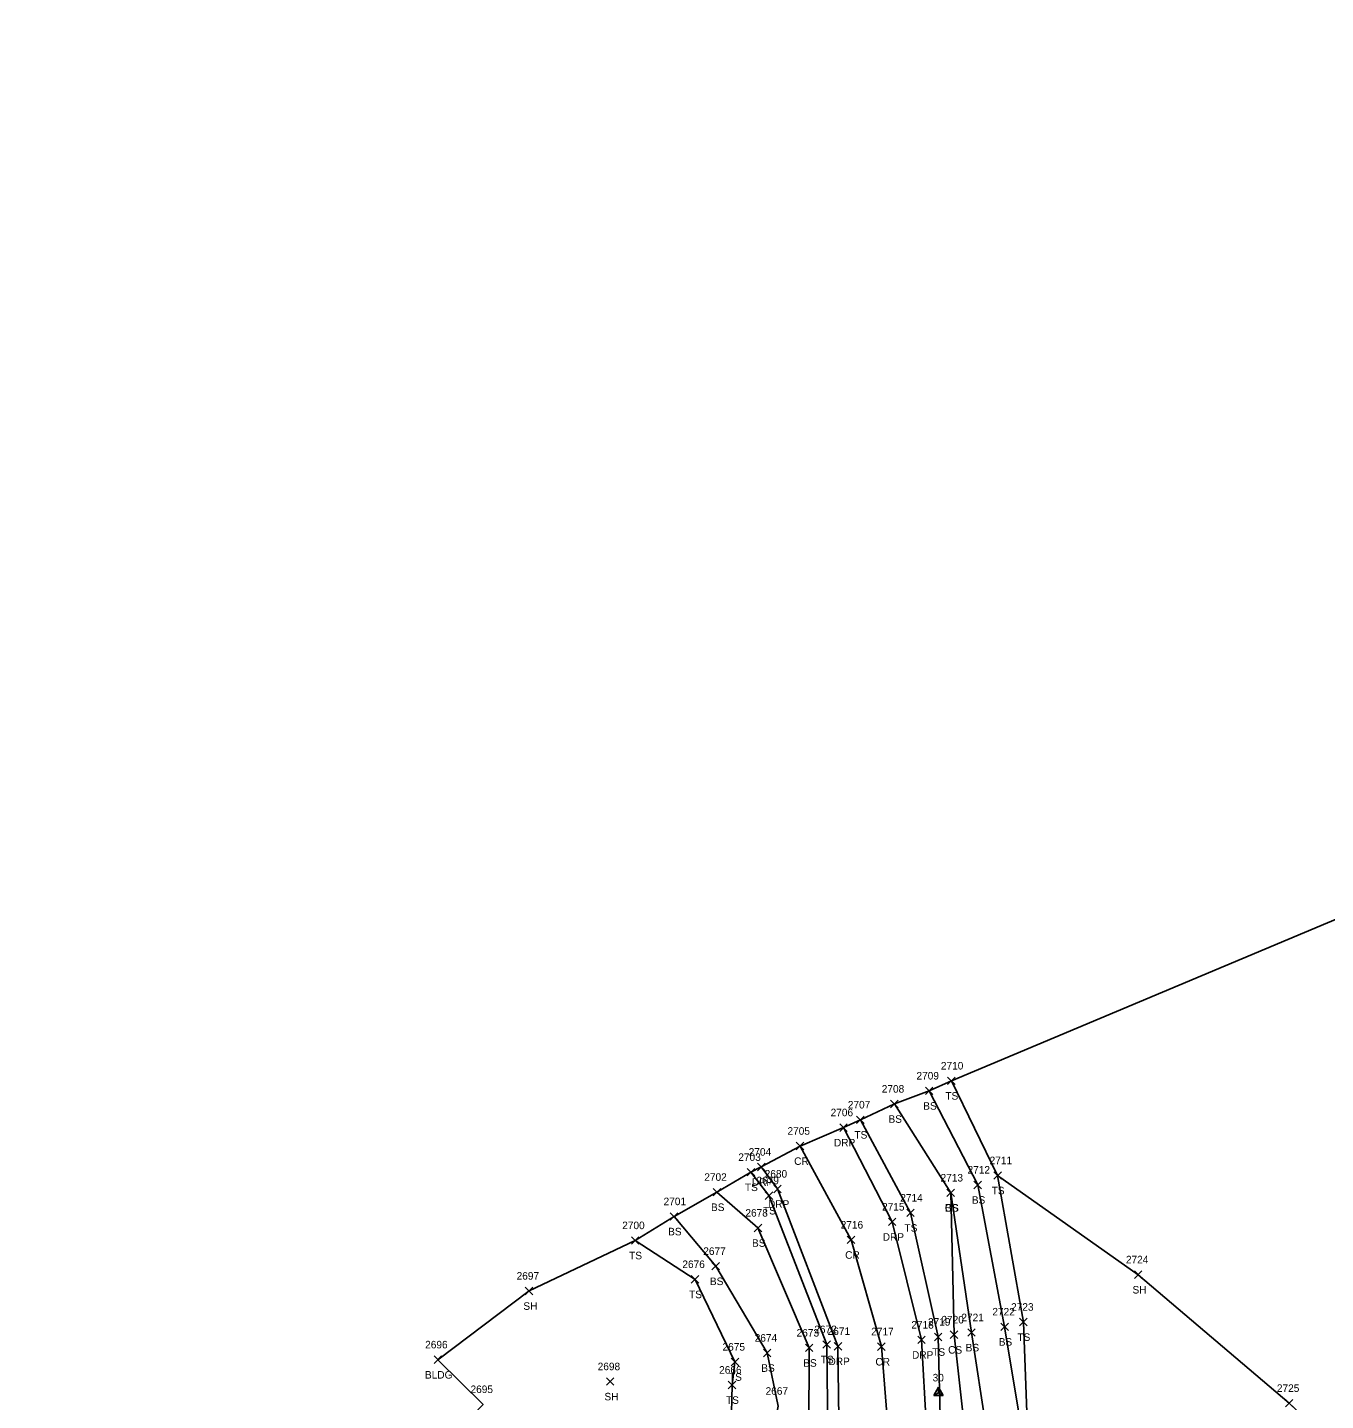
# Model space of a CAD drawing. Extents: x 1472233 to 1475777, y 540726 to 543442.
# Drawn here: x 1473920 to 1474263.9, y 542800 to 543164 of the extents above; entities that cross this region are included whole.
import ezdxf

# ---------------------------------------------------------------- set-up
doc = ezdxf.new("R2010")
doc.units = 0
for name, color, linetype in [('C_I', 7, 'Continuous'), ('CPSM', 7, 'Continuous'), ('L_A', 7, 'Continuous'), ('L_I', 7, 'Continuous'), ('L_TIC', 7, 'Continuous'), ('LBC', 7, 'Continuous'), ('LELB', 7, 'Continuous'), ('LSOGP', 7, 'Continuous'), ('P_A', 7, 'Continuous'), ('P_I', 7, 'Continuous'), ('P_TIC', 7, 'Continuous'), ('PRC', 7, 'Continuous'), ('R_A', 7, 'Continuous'), ('R_I', 7, 'Continuous'), ('R_TIC', 7, 'Continuous'), ('RDP', 7, 'Continuous')]:
    doc.layers.add(name, color=color, linetype=linetype)

msp = doc.modelspace()

# ---------------------------------------------------------------- linework, layer by layer
at = {"layer": 'CPSM'}
for p, q in [((1474160.15, 542801.33), (1474161.4, 542803.5)), ((1474160.15, 542801.33), (1474161.4, 542802.05)), ((1474160.15, 542801.33), (1474162.65, 542801.33)), ((1474162.65, 542801.33), (1474161.4, 542803.5)), ((1474161.4, 542802.05), (1474161.4, 542803.5)), ((1474161.4, 542802.05), (1474161.4, 542802.05)), ((1474161.4, 542802.05), (1474162.65, 542801.33))]:
    msp.add_line(p, q, dxfattribs=at)
at = {"layer": 'L_TIC'}
for points in [[(1474163.82, 542883.74), (1474165.82, 542885.74)], [(1474165.82, 542883.74), (1474163.82, 542885.74)], [(1474157.92, 542881.08), (1474159.92, 542883.08)], [(1474159.92, 542881.08), (1474157.92, 542883.08)], [(1474148.71, 542877.61), (1474150.71, 542879.61)], [(1474150.71, 542877.61), (1474148.71, 542879.61)], [(1474139.72, 542873.41), (1474141.72, 542875.41)], [(1474141.72, 542873.41), (1474139.72, 542875.41)], [(1474110.7, 542859.51), (1474112.7, 542861.51)], [(1474112.7, 542859.51), (1474110.7, 542861.51)], [(1474176.08, 542858.64), (1474178.08, 542860.64)], [(1474178.08, 542858.64), (1474176.08, 542860.64)], [(1474101.69, 542854.23), (1474103.69, 542856.23)], [(1474103.69, 542854.23), (1474101.69, 542856.23)], [(1474163.65, 542854.05), (1474165.65, 542856.05)], [(1474165.65, 542854.05), (1474163.65, 542856.05)], [(1474163.65, 542854.05), (1474165.65, 542856.05)], [(1474165.65, 542854.05), (1474163.65, 542856.05)], [(1474170.79, 542856.15), (1474172.79, 542858.15)], [(1474172.79, 542856.15), (1474170.79, 542858.15)], [(1474115.48, 542853.31), (1474117.48, 542855.31)], [(1474117.48, 542853.31), (1474115.48, 542855.31)], [(1474090.33, 542847.77), (1474092.33, 542849.77)], [(1474092.33, 542847.77), (1474090.33, 542849.77)], [(1474152.98, 542848.73), (1474154.98, 542850.73)], [(1474154.98, 542848.73), (1474152.98, 542850.73)], [(1474112.55, 542844.74), (1474114.55, 542846.74)], [(1474114.55, 542844.74), (1474112.55, 542846.74)], [(1474080.02, 542841.42), (1474082.02, 542843.42)], [(1474082.02, 542841.42), (1474080.02, 542843.42)], [(1474101.38, 542834.59), (1474103.38, 542836.59)], [(1474103.38, 542834.59), (1474101.38, 542836.59)], [(1474213.32, 542832.35), (1474215.32, 542834.35)], [(1474215.32, 542832.35), (1474213.32, 542834.35)], [(1474095.9, 542831.11), (1474097.9, 542833.11)], [(1474097.9, 542831.11), (1474095.9, 542833.11)], [(1474051.93, 542828.03), (1474053.93, 542830.03)], [(1474053.93, 542828.03), (1474051.93, 542830.03)], [(1474177.93, 542818.53), (1474179.93, 542820.53)], [(1474179.93, 542818.53), (1474177.93, 542820.53)], [(1474182.9, 542819.79), (1474184.9, 542821.79)], [(1474184.9, 542819.79), (1474182.9, 542821.79)], [(1474130.8, 542813.84), (1474132.8, 542815.84)], [(1474132.8, 542813.84), (1474130.8, 542815.84)], [(1474160.33, 542815.84), (1474162.33, 542817.84)], [(1474162.33, 542815.84), (1474160.33, 542817.84)], [(1474164.52, 542816.42), (1474166.52, 542818.42)], [(1474166.52, 542816.42), (1474164.52, 542818.42)], [(1474169.16, 542817.01), (1474171.16, 542819.01)], [(1474171.16, 542817.01), (1474169.16, 542819.01)], [(1474115.01, 542811.59), (1474117.01, 542813.59)], [(1474117.01, 542811.59), (1474115.01, 542813.59)], [(1474126.12, 542812.94), (1474128.12, 542814.94)], [(1474128.12, 542812.94), (1474126.12, 542814.94)], [(1474027.75, 542809.8), (1474029.75, 542811.8)], [(1474029.75, 542809.8), (1474027.75, 542811.8)], [(1474106.48, 542809.21), (1474108.48, 542811.21)], [(1474108.48, 542809.21), (1474106.48, 542811.21)], [(1474073.4, 542804.02), (1474075.4, 542806.02)], [(1474075.4, 542804.02), (1474073.4, 542806.02)], [(1474105.69, 542803.1), (1474107.69, 542805.1)], [(1474107.69, 542803.1), (1474105.69, 542805.1)], [(1474253.32, 542798.27), (1474255.32, 542800.27)], [(1474255.32, 542798.27), (1474253.32, 542800.27)]]:
    msp.add_lwpolyline(points, dxfattribs=at)
at = {"layer": 'LBC'}
msp.add_lwpolyline([(1473611.81, 542877.43), (1473647.84, 542842.15), (1473684.15, 542806.79), (1473712.79, 542779.19), (1473741.79, 542750.87), (1473773.96, 542719.66), (1473804, 542690.56), (1473836.45, 542659.06), (1473871.86, 542624.85), (1473901.94, 542656.08), (1473913.55, 542668.06), (1473934.21, 542647.92), (1473934.79, 542648.35), (1473977.15, 542693.11), (1473991.17, 542706.54), (1473991.24, 542706.56), (1473999.37, 542698.9), (1474013.8, 542713.45), (1473985.08, 542741.69), (1474015.74, 542773.16), (1474040.72, 542798.97), (1474028.75, 542810.8)], dxfattribs=at)
at = {"layer": 'LELB'}
for points in [[(1474164.82, 542884.74), (1474177.08, 542859.64), (1474183.9, 542820.79), (1474184.96, 542792.13), (1474179.18, 542755.14), (1474177.15, 542730.87), (1474169.21, 542682.98), (1474159.78, 542649.64), (1474154.97, 542620.04), (1474135.25, 542580.36), (1474109.96, 542543.28), (1474096.67, 542524.43), (1474067.27, 542494.3), (1474046, 542463.55), (1474027.35, 542441.47), (1474014.9, 542415.95), (1474008.61, 542382.85), (1474022.04, 542371.96), (1474043.45, 542321.48), (1474074.48, 542289.92), (1474118.03, 542249.87), (1474148.2, 542220.42), (1474162.9, 542206.56)], [(1474158.92, 542882.08), (1474171.79, 542857.15), (1474178.93, 542819.53), (1474183.85, 542789.78)], [(1474149.71, 542878.61), (1474164.65, 542855.05), (1474170.16, 542818.01), (1474174.14, 542792.06), (1474168.42, 542758.16), (1474165.95, 542731.94)], [(1474140.72, 542874.41), (1474153.98, 542849.73), (1474161.33, 542816.84), (1474161.97, 542792.29)], [(1474018.03, 542683.18), (1474027.63, 542686.83), (1474054.62, 542691.03), (1474070.79, 542705.62), (1474092.99, 542726.88), (1474111.59, 542748.82), (1474125.85, 542769.85), (1474132.06, 542791.22), (1474131.8, 542814.84), (1474116.48, 542854.31), (1474111.7, 542860.51)], [(1474027.63, 542686.83), (1474051.42, 542695.82), (1474068.24, 542708.41), (1474089.98, 542730.51), (1474107.93, 542752.29), (1474121.88, 542772.53), (1474127.08, 542791.58), (1474127.12, 542813.94), (1474113.55, 542845.74), (1474102.69, 542855.23)], [(1474164.65, 542855.05), (1474165.52, 542817.42), (1474168.39, 542791.92), (1474158.25, 542760.56), (1474147.6, 542740.17), (1474138.38, 542692.86), (1474125.13, 542652.19)], [(1474045.33, 542700.24), (1474063.13, 542714.75), (1474083.41, 542736.12), (1474100.45, 542758.09), (1474114.5, 542776.6), (1474118.95, 542798.51), (1474116.01, 542812.59), (1474102.38, 542835.59), (1474091.33, 542848.77)], [(1474045.33, 542700.24), (1474056.28, 542721.82), (1474073.98, 542745.08), (1474091.61, 542765.29), (1474106.22, 542782.18), (1474106.69, 542804.1), (1474107.48, 542810.21), (1474096.9, 542832.11), (1474081.02, 542842.42)]]:
    msp.add_lwpolyline(points, dxfattribs=at)
at = {"layer": 'LSOGP'}
for points in [[(1474164.82, 542884.74), (1474634.21, 543082.03), (1474688.09, 543099.49), (1474722.89, 543164)], [(1474634.21, 543082.03), (1474164.82, 542884.74), (1474177.08, 542859.64), (1474214.32, 542833.35), (1474254.32, 542799.27), (1474306.41, 542750.42)], [(1474040.72, 542798.97), (1474028.75, 542810.8), (1474052.93, 542829.03), (1474081.02, 542842.42), (1474091.33, 542848.77), (1474102.69, 542855.23), (1474111.7, 542860.51), (1474114.45, 542861.9), (1474124.73, 542867.45), (1474136.22, 542872.35), (1474140.72, 542874.41), (1474149.71, 542878.61), (1474158.92, 542882.08), (1474164.82, 542884.74)]]:
    msp.add_lwpolyline(points, dxfattribs=at)
at = {"layer": 'P_TIC'}
for points in [[(1474123.73, 542866.45), (1474125.73, 542868.45)], [(1474125.73, 542866.45), (1474123.73, 542868.45)], [(1474137.24, 542841.57), (1474139.24, 542843.57)], [(1474139.24, 542841.57), (1474137.24, 542843.57)], [(1474145.26, 542813.27), (1474147.26, 542815.27)], [(1474147.26, 542813.27), (1474145.26, 542815.27)]]:
    msp.add_lwpolyline(points, dxfattribs=at)
at = {"layer": 'PRC'}
msp.add_lwpolyline([(1474124.73, 542867.45), (1474138.24, 542842.57), (1474146.26, 542814.27), (1474147.99, 542793.2), (1474140.2, 542767.69), (1474131.39, 542751.59), (1474113.96, 542729.51), (1474092.05, 542706.63), (1474043.97, 542656.44), (1473995.22, 542610.58), (1473969.45, 542582.1), (1473923.18, 542533.15), (1473898.02, 542503.68), (1473870.62, 542473.58), (1473851.91, 542452.04)], dxfattribs=at)
at = {"layer": 'R_TIC'}
for points in [[(1474135.22, 542871.35), (1474137.22, 542873.35)], [(1474137.22, 542871.35), (1474135.22, 542873.35)], [(1474113.45, 542860.9), (1474115.45, 542862.9)], [(1474115.45, 542860.9), (1474113.45, 542862.9)], [(1474117.74, 542855.08), (1474119.74, 542857.08)], [(1474119.74, 542855.08), (1474117.74, 542857.08)], [(1474148.14, 542846.35), (1474150.14, 542848.35)], [(1474150.14, 542846.35), (1474148.14, 542848.35)], [(1474155.9, 542815.07), (1474157.9, 542817.07)], [(1474157.9, 542815.07), (1474155.9, 542817.07)], [(1474133.76, 542813.36), (1474135.76, 542815.36)], [(1474135.76, 542813.36), (1474133.76, 542815.36)]]:
    msp.add_lwpolyline(points, dxfattribs=at)
at = {"layer": 'RDP'}
for points in [[(1474136.22, 542872.35), (1474149.14, 542847.35), (1474156.9, 542816.07), (1474158.25, 542792.55)], [(1473999.37, 542698.9), (1474012.85, 542687.03), (1474018.03, 542683.18), (1474032.84, 542680.35), (1474045.66, 542682.34), (1474058.91, 542689.51), (1474072.96, 542703.6), (1474094.08, 542724.98), (1474113.77, 542746.94), (1474127.81, 542768.61), (1474135.07, 542788.71), (1474134.76, 542814.36), (1474118.74, 542856.08), (1474114.45, 542861.9)]]:
    msp.add_lwpolyline(points, dxfattribs=at)

# ---------------------------------------------------------------- texts
at = {"layer": 'C_I'}
msp.add_text('30', height=2, dxfattribs=at).set_placement((1474159.85, 542805.05))
at = {"layer": 'L_A'}
for s, p in [('TS', (1474163.23, 542879.74)), ('BS', (1474157.36, 542877.08)), ('BS', (1474148.15, 542873.61)), ('TS', (1474139.13, 542869.41)), ('TS', (1474110.11, 542855.51)), ('TS', (1474175.49, 542854.64)), ('BS', (1474101.13, 542850.23)), ('CS', (1474163.09, 542850.05)), ('BS', (1474163.09, 542850.05)), ('BS', (1474170.23, 542852.15)), ('TS', (1474114.89, 542849.31)), ('BS', (1474089.77, 542843.77)), ('TS', (1474152.39, 542844.73)), ('BS', (1474111.99, 542840.74)), ('TS', (1474079.43, 542837.42)), ('BS', (1474100.83, 542830.59)), ('SH', (1474212.81, 542828.35)), ('TS', (1474095.31, 542827.11)), ('SH', (1474051.41, 542824.03)), ('BS', (1474177.37, 542814.53)), ('TS', (1474182.31, 542815.79)), ('TS', (1474159.74, 542811.84)), ('CS', (1474163.96, 542812.42)), ('BS', (1474168.6, 542813.01)), ('BS', (1474114.45, 542807.59)), ('BS', (1474125.56, 542808.94)), ('TS', (1474130.21, 542809.84)), ('BLDG', (1474025.34, 542805.8)), ('TS', (1474105.89, 542805.21)), ('SH', (1474072.89, 542800.02)), ('TS', (1474105.1, 542799.1))]:
    msp.add_text(s, height=2, dxfattribs=at).set_placement(p)
at = {"layer": 'L_I'}
for s, p in [('2710', (1474162.04, 542887.74)), ('2709', (1474155.57, 542885.08)), ('2708', (1474146.37, 542881.61)), ('2707', (1474137.38, 542877.41)), ('2703', (1474108.36, 542863.51)), ('2711', (1474174.95, 542862.64)), ('2702', (1474099.35, 542858.23)), ('2679', (1474113.17, 542857.31)), ('2713', (1474161.95, 542858.05)), ('2713', (1474161.95, 542858.05)), ('2712', (1474169.1, 542860.15)), ('2701', (1474088.56, 542851.77)), ('2714', (1474151.28, 542852.73)), ('2678', (1474110.24, 542848.74)), ('2700', (1474077.6, 542845.42)), ('2677', (1474099.08, 542838.59)), ('2724', (1474211.06, 542836.35)), ('2697', (1474049.62, 542832.03)), ('2676', (1474093.54, 542835.11)), ('2721', (1474167.47, 542821.01)), ('2722', (1474175.67, 542822.53)), ('2723', (1474180.64, 542823.79)), ('2672', (1474128.49, 542817.84)), ('2719', (1474158.63, 542819.84)), ('2720', (1474162.17, 542820.42)), ('2696', (1474025.39, 542813.8)), ('2674', (1474112.7, 542815.59)), ('2673', (1474123.81, 542816.94)), ('2675', (1474104.18, 542813.21)), ('2698', (1474071.1, 542808.02)), ('2666', (1474103.28, 542807.1)), ('2695', (1474037.41, 542801.97)), ('2667', (1474115.59, 542801.51)), ('2725', (1474251.06, 542802.27))]:
    msp.add_text(s, height=2, dxfattribs=at).set_placement(p)
at = {"layer": 'P_A'}
for p in [(1474123.16, 542862.45), (1474136.67, 542837.57), (1474144.69, 542809.27)]:
    msp.add_text('CR', height=2, dxfattribs=at).set_placement(p)
at = {"layer": 'P_I'}
for s, p in [('2705', (1474121.39, 542870.45)), ('2716', (1474135.49, 542845.57)), ('2717', (1474143.57, 542817.27))]:
    msp.add_text(s, height=2, dxfattribs=at).set_placement(p)
at = {"layer": 'R_A'}
for p in [(1474133.7, 542867.35), (1474111.94, 542856.9), (1474116.23, 542851.08), (1474146.63, 542842.35), (1474154.39, 542811.07), (1474132.25, 542809.36)]:
    msp.add_text('DRP', height=2, dxfattribs=at).set_placement(p)
at = {"layer": 'R_I'}
for s, p in [('2706', (1474132.82, 542875.35)), ('2704', (1474111.11, 542864.9)), ('2680', (1474115.35, 542859.08)), ('2715', (1474146.45, 542850.35)), ('2671', (1474132.02, 542817.36)), ('2718', (1474154.21, 542819.07))]:
    msp.add_text(s, height=2, dxfattribs=at).set_placement(p)

doc.saveas('drawing.dxf')
